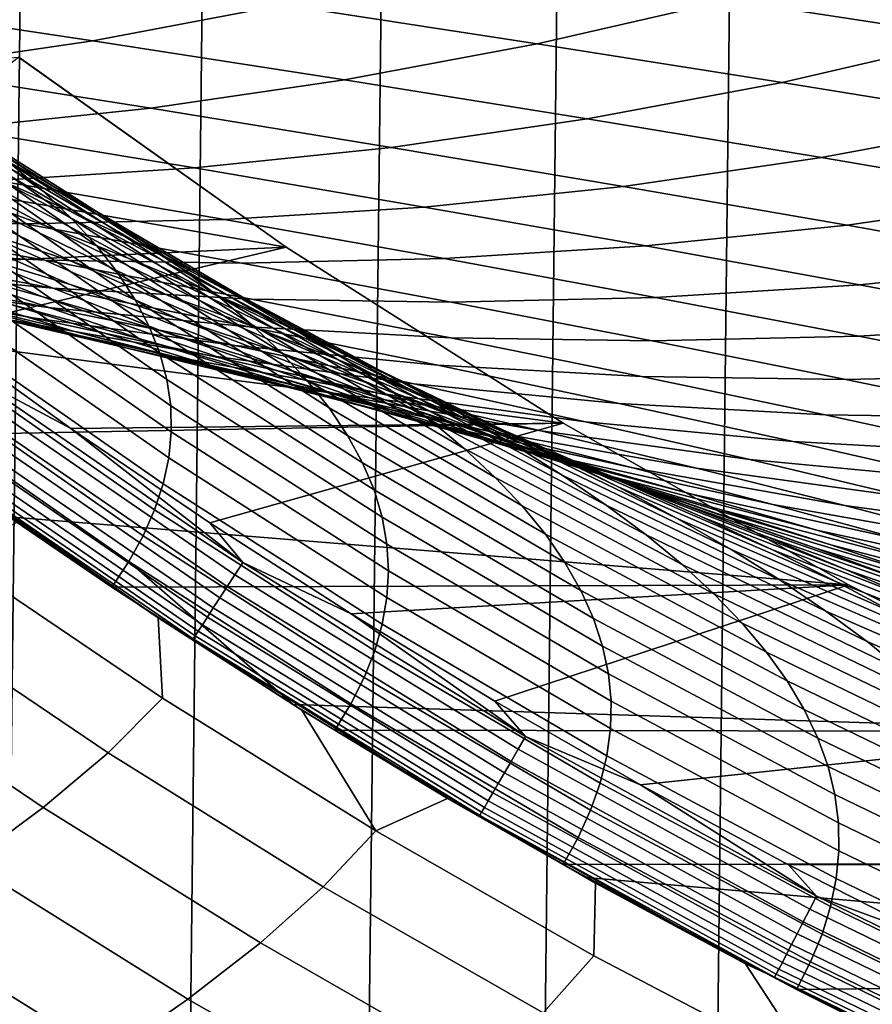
# Model space of a CAD drawing. Header units: metres. Extents: x -240 to 45, y -77 to 27.
# Tile 957 of 1056: x 15.19 to 17.56, y -16.82 to -14.08. Entities that reach past the tile are written whole.
import ezdxf

# ---------------------------------------------------------------- set-up
doc = ezdxf.new("R2010")
doc.units = ezdxf.units.M
doc.layers.add('solid_102011X2', color=7, linetype='CONTINUOUS')

msp = doc.modelspace()

# ---------------------------------------------------------------- linework, layer by layer
at = {"layer": 'solid_102011X2'}
for points in [[(15.603402, 21.91884), (15.093101, -22.261625), (14.574244, -22.593454), (15.092773, 22.261827)], [(16.105583, 21.56492), (15.603707, -21.918644), (15.093101, -22.261625), (15.603402, 21.91884)], [(16.599087, 21.2003), (16.105873, -21.56472), (15.603707, -21.918644), (16.105583, 21.56492)], [(17.083908, 20.824984), (16.599386, -21.200077), (16.105873, -21.56472), (16.599087, 21.2003)], [(17.559605, 20.439386), (17.084232, -20.824722), (16.599386, -21.200077), (17.083908, 20.824984)], [(18.02627, 20.043415), (17.559959, -20.439081), (17.084232, -20.824722), (17.559605, 20.439386)], [(17.685011, -13.882735, 293.176422), (17.158361, -14.027041, 292.996429), (17.84634, -14.133659, 291.001984), (18.379007, -13.988256, 291.177124)], [(16.445976, -13.92004, 294.984741), (15.920471, -14.041752, 294.798157), (16.626669, -14.149688, 292.814728), (17.158361, -14.027041, 292.996429)], [(15.189567, -13.933441, 296.775208), (14.666238, -14.032687, 296.582245), (15.390793, -14.141769, 294.610077), (15.920471, -14.041752, 294.798157)], [(14.666238, -14.032687, 296.582245), (14.139593, -14.110249, 296.388092), (14.857759, -14.219933, 294.420837), (15.390793, -14.141769, 294.610077)], [(17.158361, -14.027041, 292.996429), (16.626669, -14.149688, 292.814728), (17.308573, -14.257237, 290.825165), (17.84634, -14.133659, 291.001984)], [(15.920471, -14.041752, 294.798157), (15.390793, -14.141769, 294.610077), (16.090754, -14.250474, 292.631592), (16.626669, -14.149688, 292.814728)], [(14.68955, -14.170842, 240.371399), (15.251917, -14.530182, 240.451599), (15.10031, -14.448299, 242.440109), (14.541448, -14.091045, 242.355316)], [(14.688937, -14.168718, 230.367676), (15.252766, -14.56079, 230.424423), (15.162589, -14.48402, 232.416855), (14.601812, -14.094069, 232.355911)], [(15.390793, -14.141769, 294.610077), (14.857759, -14.219933, 294.420837), (15.551445, -14.329238, 292.447296), (16.090754, -14.250474, 292.631592)], [(17.84634, -14.133659, 291.001984), (17.308573, -14.257237, 290.825165), (17.966599, -14.364388, 288.829681), (18.51033, -14.239881, 289.001587)], [(14.765421, -14.242812, 228.378067), (15.332241, -14.636988, 228.430664), (15.252766, -14.56079, 230.424423), (14.688937, -14.168718, 230.367676)], [(16.626669, -14.149688, 292.814728), (16.090754, -14.250474, 292.631592), (16.766535, -14.358788, 290.646973), (17.308573, -14.257237, 290.825165)], [(13.681832, -14.325277, 200.399994), (13.655994, -14.303097, 200.399994), (15.183951, -14.186729, 200.399994), (15.928382, -14.715962, 200.399994)], [(15.184088, -14.186831, 200), (14.575482, -14.664719, 200), (14.9489, -14.947365, 200), (15.928368, -14.715955, 200)], [(14.825344, -14.250049, 238.385376), (15.391134, -14.61146, 238.46106), (15.251917, -14.530182, 240.451599), (14.68955, -14.170842, 240.371399)], [(15.928382, -14.715962, 200.399994), (15.183951, -14.186729, 200.399994), (15.184088, -14.186831, 200), (15.928368, -14.715955, 200)], [(14.857759, -14.219933, 294.420837), (14.322193, -14.276138, 294.230713), (15.009575, -14.385876, 292.262115), (15.551445, -14.329238, 292.447296)], [(14.75843, -14.282756, 246.410217), (15.323377, -14.613644, 246.506485), (15.128499, -14.528, 248.492538), (14.567404, -14.199119, 248.391403)], [(14.831477, -14.316384, 226.387131), (15.40123, -14.712648, 226.435654), (15.332241, -14.636988, 228.430664), (14.765421, -14.242812, 228.378067)], [(14.949201, -14.328654, 236.397491), (15.518338, -14.69212, 236.468689), (15.391134, -14.61146, 238.46106), (14.825344, -14.250049, 238.385376)], [(16.090754, -14.250474, 292.631592), (15.551445, -14.329238, 292.447296), (16.221066, -14.438151, 290.467651), (16.766535, -14.358788, 290.646973)], [(14.696416, -14.354992, 252.456085), (15.26172, -14.657551, 252.569458), (15.019525, -14.568295, 254.551743), (14.458453, -14.26765, 254.433228)], [(17.308573, -14.257237, 290.825165), (16.766535, -14.358788, 290.646973), (17.41855, -14.466702, 288.656433), (17.966599, -14.364388, 288.829681)], [(14.93594, -14.36582, 244.426376), (15.50465, -14.6987, 244.517838), (15.323377, -14.613644, 246.506485), (14.75843, -14.282756, 246.410217)], [(13.681832, -14.325277, 200.399994), (15.928382, -14.715962, 200.399994), (14.251405, -14.794218, 200.399994)], [(14.887317, -14.389467, 224.394913), (15.45995, -14.787806, 224.439407), (15.40123, -14.712648, 226.435654), (14.831477, -14.316384, 226.387131)], [(15.061494, -14.406648, 234.407913), (15.633904, -14.772151, 234.474701), (15.518338, -14.69212, 236.468689), (14.949201, -14.328654, 236.397491)], [(15.551445, -14.329238, 292.447296), (15.009575, -14.385876, 292.262115), (15.673003, -14.495219, 290.287476), (16.221066, -14.438151, 290.467651)], [(14.919638, -14.441779, 250.475815), (15.489075, -14.746241, 250.584061), (15.26172, -14.657551, 252.569458), (14.696416, -14.354992, 252.456085)], [(16.766535, -14.358788, 290.646973), (16.221066, -14.438151, 290.467651), (16.867031, -14.54666, 288.482117), (17.41855, -14.466702, 288.656433)], [(15.009575, -14.385876, 292.262115), (14.465979, -14.420283, 292.076385), (15.123197, -14.529888, 290.10675), (15.673003, -14.495219, 290.287476)], [(14.762105, -14.478481, 256.530823), (15.329966, -14.754756, 256.65686), (15.052406, -14.662596, 258.637909), (14.489079, -14.388124, 258.5065)], [(15.10031, -14.448299, 242.440109), (15.672697, -14.783156, 242.52681), (15.50465, -14.6987, 244.517838), (14.93594, -14.36582, 244.426376)], [(17.966599, -14.364388, 288.829681), (17.41855, -14.466702, 288.656433), (18.047213, -14.574199, 286.660217), (18.60116, -14.471125, 286.828491)], [(14.933153, -14.462093, 222.401489), (15.508616, -14.862493, 222.442001), (15.45995, -14.787806, 224.439407), (14.887317, -14.389467, 224.394913)], [(15.162589, -14.48402, 232.416855), (15.738202, -14.851546, 232.479279), (15.633904, -14.772151, 234.474701), (15.061494, -14.406648, 234.407913)], [(15.128499, -14.528, 248.492538), (15.701971, -14.834352, 248.595749), (15.489075, -14.746241, 250.584061), (14.919638, -14.441779, 250.475815)], [(16.221066, -14.438151, 290.467651), (15.673003, -14.495219, 290.287476), (16.312891, -14.604156, 288.306946), (16.867031, -14.54666, 288.482117)], [(14.969197, -14.534295, 220.406891), (15.547446, -14.936743, 220.443466), (15.508616, -14.862493, 222.442001), (14.933153, -14.462093, 222.401489)], [(15.251917, -14.530182, 240.451599), (15.827895, -14.867003, 240.5336), (15.672697, -14.783156, 242.52681), (15.10031, -14.448299, 242.440109)], [(17.41855, -14.466702, 288.656433), (16.867031, -14.54666, 288.482117), (17.489756, -14.654751, 286.490906), (18.047213, -14.574199, 286.660217)], [(14.758747, -14.569892, 260.615479), (15.327497, -14.819953, 260.754639), (15.012505, -14.725034, 262.734161), (14.448603, -14.476655, 262.589447)], [(15.019525, -14.568295, 254.551743), (15.591811, -14.84636, 254.67247), (15.329966, -14.754756, 256.65686), (14.762105, -14.478481, 256.530823)], [(15.673003, -14.495219, 290.287476), (15.123197, -14.529888, 290.10675), (15.756989, -14.639085, 288.131256), (16.312891, -14.604156, 288.306946)], [(15.252766, -14.56079, 230.424423), (15.831513, -14.930321, 230.482544), (15.738202, -14.851546, 232.479279), (15.162589, -14.48402, 232.416855)], [(14.658648, -14.643809, 287.729858), (15.200182, -14.651392, 287.955261), (14.572496, -14.542104, 289.92572), (14.038015, -14.534674, 289.694275)], [(14.680525, -14.629584, 264.70993), (15.248491, -14.853583, 264.862457), (14.893965, -14.756059, 266.840057), (14.331168, -14.533616, 266.681824)], [(15.123197, -14.529888, 290.10675), (14.572496, -14.542104, 289.92572), (15.200182, -14.651392, 287.955261), (15.756989, -14.639085, 288.131256)], [(14.995662, -14.606106, 218.411179), (15.576654, -15.01059, 218.443863), (15.547446, -14.936743, 220.443466), (14.969197, -14.534295, 220.406891)], [(15.323377, -14.613644, 246.506485), (15.900791, -14.921872, 246.604721), (15.701971, -14.834352, 248.595749), (15.128499, -14.528, 248.492538)], [(15.391134, -14.61146, 238.46106), (15.970624, -14.950229, 238.538422), (15.827895, -14.867003, 240.5336), (15.251917, -14.530182, 240.451599)], [(16.867031, -14.54666, 288.482117), (16.312891, -14.604156, 288.306946), (16.929651, -14.712673, 286.32077), (17.489756, -14.654751, 286.490906)], [(15.052406, -14.662596, 258.637909), (15.625888, -14.91433, 258.771545), (15.327497, -14.819953, 260.754639), (14.758747, -14.569892, 260.615479)], [(15.26172, -14.657551, 252.569458), (15.838328, -14.937397, 252.684906), (15.591811, -14.84636, 254.67247), (15.019525, -14.568295, 254.551743)], [(15.332241, -14.636988, 228.430664), (15.914062, -15.008509, 228.484558), (15.831513, -14.930321, 230.482544), (15.252766, -14.56079, 230.424423)], [(18.047213, -14.574199, 286.660217), (17.489756, -14.654751, 286.490906), (18.089651, -14.762411, 284.494232), (18.652935, -14.681268, 284.658539)], [(15.012762, -14.677558, 216.414368), (15.596459, -15.084067, 216.443207), (15.576654, -15.01059, 218.443863), (14.995662, -14.606106, 218.411179)], [(16.312891, -14.604156, 288.306946), (15.756989, -14.639085, 288.131256), (16.367764, -14.747862, 286.150116), (16.929651, -14.712673, 286.32077)], [(14.709335, -14.722122, 285.538513), (15.256526, -14.752525, 285.759827), (14.658648, -14.643809, 287.729858), (14.118384, -14.613729, 287.502411)], [(15.012505, -14.725034, 262.734161), (15.58552, -14.950581, 262.880981), (15.248491, -14.853583, 264.862457), (14.680525, -14.629584, 264.70993)], [(15.50465, -14.6987, 244.517838), (16.085915, -15.008792, 244.61116), (15.900791, -14.921872, 246.604721), (15.323377, -14.613644, 246.506485)], [(15.518338, -14.69212, 236.468689), (16.101259, -15.032823, 236.541473), (15.970624, -14.950229, 238.538422), (15.391134, -14.61146, 238.46106)], [(14.521547, -14.65802, 268.81366), (14.893965, -14.756059, 266.840057), (15.527929, -14.972685, 266.659698), (15.155259, -14.873838, 268.629517)], [(15.256526, -14.752525, 285.759827), (15.804964, -14.76026, 285.979187), (15.200182, -14.651392, 287.955261), (14.658648, -14.643809, 287.729858)], [(15.329966, -14.754756, 256.65686), (15.908068, -15.008153, 256.785034), (15.625888, -14.91433, 258.771545), (15.052406, -14.662596, 258.637909)], [(15.756989, -14.639085, 288.131256), (15.200182, -14.651392, 287.955261), (15.804964, -14.76026, 285.979187), (16.367764, -14.747862, 286.150116)], [(15.489075, -14.746241, 250.584061), (16.069902, -15.027855, 250.694321), (15.838328, -14.937397, 252.684906), (15.26172, -14.657551, 252.569458)], [(15.40123, -14.712648, 226.435654), (15.986065, -15.086144, 226.485352), (15.914062, -15.008509, 228.484558), (15.332241, -14.636988, 228.430664)], [(17.489756, -14.654751, 286.490906), (16.929651, -14.712673, 286.32077), (17.523693, -14.820758, 284.329132), (18.089651, -14.762411, 284.494232)], [(14.725657, -14.776446, 283.35434), (15.278092, -14.830083, 283.569214), (14.709335, -14.722122, 285.538513), (14.163655, -14.668974, 285.317505)], [(14.764438, -14.774485, 270.595276), (15.332474, -14.948598, 270.768066), (14.917449, -14.847481, 272.735504), (14.35507, -14.674636, 272.556824)], [(15.020717, -14.748685, 214.416473), (15.607083, -15.15721, 214.441528), (15.596459, -15.084067, 216.443207), (15.012762, -14.677558, 216.414368)], [(14.662367, -14.811457, 279.00943), (15.222095, -14.912284, 279.210571), (14.709397, -14.80636, 281.177826), (14.156055, -14.706347, 280.970612)], [(14.709397, -14.80636, 281.177826), (15.26602, -14.883474, 281.385956), (14.725657, -14.776446, 283.35434), (14.175609, -14.699984, 283.140076)], [(14.391765, -14.904139, 200.399994), (14.251405, -14.794218, 200.399994), (15.928382, -14.715962, 200.399994), (16.699074, -15.206174, 200.399994)], [(15.928368, -14.715955, 200), (14.9489, -14.947365, 200), (15.329334, -15.220407, 200), (16.699184, -15.206235, 200)], [(15.45995, -14.787806, 224.439407), (16.047745, -15.163263, 224.484985), (15.986065, -15.086144, 226.485352), (15.40123, -14.712648, 226.435654)], [(15.672697, -14.783156, 242.52681), (16.257723, -15.095099, 242.615265), (16.085915, -15.008792, 244.61116), (15.50465, -14.6987, 244.517838)], [(15.633904, -14.772151, 234.474701), (16.220182, -15.114773, 234.542969), (16.101259, -15.032823, 236.541473), (15.518338, -14.69212, 236.468689)], [(16.699074, -15.206174, 200.399994), (15.928382, -14.715962, 200.399994), (15.928368, -14.715955, 200), (16.699184, -15.206235, 200)], [(16.929651, -14.712673, 286.32077), (16.367764, -14.747862, 286.150116), (16.955936, -14.856205, 284.163544), (17.523693, -14.820758, 284.329132)], [(15.278092, -14.830083, 283.569214), (15.832061, -14.860808, 283.784393), (15.256526, -14.752525, 285.759827), (14.709335, -14.722122, 285.538513)], [(15.327497, -14.819953, 260.754639), (15.905441, -15.047038, 260.895813), (15.58552, -14.950581, 262.880981), (15.012505, -14.725034, 262.734161)], [(14.917449, -14.847481, 272.735504), (15.485928, -14.997325, 272.915894), (15.04597, -14.894599, 274.884979), (14.483349, -14.745873, 274.698608)], [(14.893965, -14.756059, 266.840057), (15.248491, -14.853583, 264.862457), (15.882837, -15.071012, 264.685974), (15.527929, -14.972685, 266.659698)], [(15.019744, -14.819517, 212.41748), (15.608748, -15.23005, 212.438797), (15.607083, -15.15721, 214.441528), (15.020717, -14.748685, 214.416473)], [(15.832061, -14.860808, 283.784393), (16.387255, -14.868693, 283.997681), (15.804964, -14.76026, 285.979187), (15.256526, -14.752525, 285.759827)], [(15.591811, -14.84636, 254.67247), (16.174425, -15.10141, 254.795227), (15.908068, -15.008153, 256.785034), (15.329966, -14.754756, 256.65686)], [(15.701971, -14.834352, 248.595749), (16.286921, -15.117723, 248.700867), (16.069902, -15.027855, 250.694321), (15.489075, -14.746241, 250.584061)], [(15.738202, -14.851546, 232.479279), (16.327763, -15.196071, 232.543106), (16.220182, -15.114773, 234.542969), (15.633904, -14.772151, 234.474701)], [(16.367764, -14.747862, 286.150116), (15.804964, -14.76026, 285.979187), (16.387255, -14.868693, 283.997681), (16.955936, -14.856205, 284.163544)], [(18.089651, -14.762411, 284.494232), (17.523693, -14.820758, 284.329132), (18.095434, -14.928399, 282.332275), (18.667135, -14.869628, 282.49231)], [(15.04597, -14.894599, 274.884979), (15.613751, -15.02028, 275.072815), (15.148131, -14.916106, 277.043457), (14.586405, -14.791391, 276.849579)], [(15.26602, -14.883474, 281.385956), (15.825062, -14.937598, 281.594727), (15.278092, -14.830083, 283.569214), (14.725657, -14.776446, 283.35434)], [(15.155259, -14.873838, 268.629517), (15.728822, -15.049213, 268.796417), (15.332474, -14.948598, 270.768066), (14.764438, -14.774485, 270.595276)], [(15.508616, -14.862493, 222.442001), (16.099319, -15.239899, 222.48349), (16.047745, -15.163263, 224.484985), (15.45995, -14.787806, 224.439407)], [(15.827895, -14.867003, 240.5336), (16.416597, -15.180783, 240.617279), (16.257723, -15.095099, 242.615265), (15.672697, -14.783156, 242.52681)], [(15.148131, -14.916106, 277.043457), (15.714104, -15.017742, 277.238495), (15.222095, -14.912284, 279.210571), (14.662367, -14.811457, 279.00943)], [(15.222095, -14.912284, 279.210571), (15.785147, -14.990047, 279.412598), (15.26602, -14.883474, 281.385956), (14.709397, -14.80636, 281.177826)], [(15.010063, -14.890089, 210.417374), (15.601679, -15.302622, 210.434998), (15.608748, -15.23005, 212.438797), (15.019744, -14.819517, 212.41748)], [(15.625888, -14.91433, 258.771545), (16.208647, -15.142944, 258.907135), (15.905441, -15.047038, 260.895813), (15.327497, -14.819953, 260.754639)], [(17.523693, -14.820758, 284.329132), (16.955936, -14.856205, 284.163544), (17.521914, -14.964102, 282.171722), (18.095434, -14.928399, 282.332275)], [(15.332474, -14.948598, 270.768066), (15.906677, -15.099556, 270.942474), (15.485928, -14.997325, 272.915894), (14.917449, -14.847481, 272.735504)], [(15.248491, -14.853583, 264.862457), (15.58552, -14.950581, 262.880981), (16.220371, -15.168808, 262.708496), (15.882837, -15.071012, 264.685974)], [(15.825062, -14.937598, 281.594727), (16.38566, -14.968645, 281.803772), (15.832061, -14.860808, 283.784393), (15.278092, -14.830083, 283.569214)], [(15.838328, -14.937397, 252.684906), (16.425346, -15.194089, 252.802307), (16.174425, -15.10141, 254.795227), (15.591811, -14.84636, 254.67247)], [(15.900791, -14.921872, 246.604721), (16.489765, -15.206989, 246.704758), (16.286921, -15.117723, 248.700867), (15.701971, -14.834352, 248.595749)], [(15.831513, -14.930321, 230.482544), (16.42429, -15.276732, 230.541977), (16.327763, -15.196071, 232.543106), (15.738202, -14.851546, 232.479279)], [(15.527929, -14.972685, 266.659698), (16.10689, -15.149315, 266.82074), (15.728822, -15.049213, 268.796417), (15.155259, -14.873838, 268.629517)], [(15.547446, -14.936743, 220.443466), (16.14101, -15.316086, 220.480927), (16.099319, -15.239899, 222.48349), (15.508616, -14.862493, 222.442001)], [(15.970624, -14.950229, 238.538422), (16.562918, -15.265833, 238.617371), (16.416597, -15.180783, 240.617279), (15.827895, -14.867003, 240.5336)], [(16.38566, -14.968645, 281.803772), (16.947462, -14.97668, 282.010925), (16.387255, -14.868693, 283.997681), (15.832061, -14.860808, 283.784393)], [(16.955936, -14.856205, 284.163544), (16.387255, -14.868693, 283.997681), (16.947462, -14.97668, 282.010925), (17.521914, -14.964102, 282.171722)], [(14.391765, -14.904139, 200.399994), (16.699074, -15.206174, 200.399994), (14.838766, -15.240211, 200.399994)], [(14.991895, -14.960433, 208.416168), (15.586096, -15.374959, 208.430161), (15.601679, -15.302622, 210.434998), (15.010063, -14.890089, 210.417374)], [(15.485928, -14.997325, 272.915894), (16.059626, -15.123967, 273.097687), (15.613751, -15.02028, 275.072815), (15.04597, -14.894599, 274.884979)], [(15.785147, -14.990047, 279.412598), (16.350651, -15.044657, 279.615204), (15.825062, -14.937598, 281.594727), (15.26602, -14.883474, 281.385956)], [(15.613751, -15.02028, 275.072815), (16.185827, -15.122722, 275.26178), (15.714104, -15.017742, 277.238495), (15.148131, -14.916106, 277.043457)], [(15.714104, -15.017742, 277.238495), (16.283442, -15.096152, 277.434387), (15.785147, -14.990047, 279.412598), (15.222095, -14.912284, 279.210571)], [(15.576654, -15.01059, 218.443863), (16.173038, -15.391858, 218.477341), (16.14101, -15.316086, 220.480927), (15.547446, -14.936743, 220.443466)], [(15.908068, -15.008153, 256.785034), (16.495525, -15.238288, 256.91507), (16.208647, -15.142944, 258.907135), (15.625888, -14.91433, 258.771545)], [(15.914062, -15.008509, 228.484558), (16.509987, -15.356792, 228.539642), (16.42429, -15.276732, 230.541977), (15.831513, -14.930321, 230.482544)], [(16.069902, -15.027855, 250.694321), (16.661222, -15.28618, 250.806442), (16.425346, -15.194089, 252.802307), (15.838328, -14.937397, 252.684906)], [(16.085915, -15.008792, 244.61116), (16.67882, -15.295642, 244.706192), (16.489765, -15.206989, 246.704758), (15.900791, -14.921872, 246.604721)], [(18.095434, -14.928399, 282.332275), (17.521914, -14.964102, 282.171722), (18.066111, -15.07154, 280.174866), (18.645283, -15.035582, 280.330353)], [(15.046901, -15.070279, 199.997131), (15.329334, -15.220407, 200), (14.9489, -14.947365, 200)], [(14.965457, -15.030581, 206.413834), (15.562222, -15.447095, 206.42424), (15.586096, -15.374959, 208.430161), (14.991895, -14.960433, 208.416168)], [(15.728822, -15.049213, 268.796417), (16.308617, -15.20128, 268.964905), (15.906677, -15.099556, 270.942474), (15.332474, -14.948598, 270.768066)], [(15.58552, -14.950581, 262.880981), (15.905441, -15.047038, 260.895813), (16.540918, -15.266061, 260.727417), (16.220371, -15.168808, 262.708496)], [(16.350651, -15.044657, 279.615204), (16.917732, -15.076023, 279.818085), (16.38566, -14.968645, 281.803772), (15.825062, -14.937598, 281.594727)], [(16.101259, -15.032823, 236.541473), (16.697065, -15.350235, 236.615753), (16.562918, -15.265833, 238.617371), (15.970624, -14.950229, 238.538422)], [(17.521914, -14.964102, 282.171722), (16.947462, -14.97668, 282.010925), (17.486, -15.084208, 280.019135), (18.066111, -15.07154, 280.174866)], [(15.882837, -15.071012, 264.685974), (16.46707, -15.248891, 264.841187), (16.10689, -15.149315, 266.82074), (15.527929, -14.972685, 266.659698)], [(16.283442, -15.096152, 277.434387), (16.855263, -15.151245, 277.630859), (16.350651, -15.044657, 279.615204), (15.785147, -14.990047, 279.412598)], [(16.917732, -15.076023, 279.818085), (17.486, -15.084208, 280.019135), (16.947462, -14.97668, 282.010925), (16.38566, -14.968645, 281.803772)], [(15.906677, -15.099556, 270.942474), (16.486156, -15.227155, 271.118256), (16.059626, -15.123967, 273.097687), (15.485928, -14.997325, 272.915894)], [(15.596459, -15.084067, 216.443207), (16.195623, -15.467252, 216.472748), (16.173038, -15.391858, 218.477341), (15.576654, -15.01059, 218.443863)], [(16.185827, -15.122722, 275.26178), (16.761311, -15.201777, 275.451538), (16.283442, -15.096152, 277.434387), (15.714104, -15.017742, 277.238495)], [(16.174425, -15.10141, 254.795227), (16.766472, -15.333056, 254.919769), (16.495525, -15.238288, 256.91507), (15.908068, -15.008153, 256.785034)], [(15.986065, -15.086144, 226.485352), (16.585081, -15.436287, 226.536163), (16.509987, -15.356792, 228.539642), (15.914062, -15.008509, 228.484558)], [(16.257723, -15.095099, 242.615265), (16.854469, -15.38367, 242.705353), (16.67882, -15.295642, 244.706192), (16.085915, -15.008792, 244.61116)], [(14.930969, -15.100567, 204.41037), (15.530282, -15.519063, 204.417252), (15.562222, -15.447095, 206.42424), (14.965457, -15.030581, 206.413834)], [(16.059626, -15.123967, 273.097687), (16.637669, -15.227211, 273.280579), (16.185827, -15.122722, 275.26178), (15.613751, -15.02028, 275.072815)], [(15.905441, -15.047038, 260.895813), (16.208647, -15.142944, 258.907135), (16.844868, -15.362758, 258.74292), (16.540918, -15.266061, 260.727417)], [(16.286921, -15.117723, 248.700867), (16.882441, -15.377668, 248.80777), (16.661222, -15.28618, 250.806442), (16.069902, -15.027855, 250.694321)], [(16.220182, -15.114773, 234.542969), (16.81942, -15.433981, 234.61264), (16.697065, -15.350235, 236.615753), (16.101259, -15.032823, 236.541473)], [(16.855263, -15.151245, 277.630859), (17.428686, -15.182929, 277.827606), (16.917732, -15.076023, 279.818085), (16.350651, -15.044657, 279.615204)], [(15.808295, -15.59346, 199.997131), (15.046901, -15.070279, 199.997131), (15.022823, -15.103503, 199.988449), (15.78591, -15.627846, 199.988449)], [(15.808295, -15.59346, 199.997131), (15.329334, -15.220407, 200), (15.046901, -15.070279, 199.997131)], [(16.10689, -15.149315, 266.82074), (16.692146, -15.302484, 266.983276), (16.308617, -15.20128, 268.964905), (15.728822, -15.049213, 268.796417)], [(16.220371, -15.168808, 262.708496), (16.809752, -15.347929, 262.85791), (16.46707, -15.248891, 264.841187), (15.882837, -15.071012, 264.685974)], [(18.066111, -15.07154, 280.174866), (17.486, -15.084208, 280.019135), (18.003275, -15.191264, 278.022522), (18.58894, -15.178507, 278.173218)], [(14.888651, -15.170422, 202.405777), (15.490496, -15.590898, 202.40918), (15.530282, -15.519063, 204.417252), (14.930969, -15.100567, 204.41037)], [(15.607083, -15.15721, 214.441528), (16.20899, -15.5423, 214.467178), (16.195623, -15.467252, 216.472748), (15.596459, -15.084067, 216.443207)], [(16.308617, -15.20128, 268.964905), (16.893745, -15.32983, 269.134674), (16.486156, -15.227155, 271.118256), (15.906677, -15.099556, 270.942474)], [(16.047745, -15.163263, 224.484985), (16.649796, -15.51525, 224.531555), (16.585081, -15.436287, 226.536163), (15.986065, -15.086144, 226.485352)], [(16.425346, -15.194089, 252.802307), (17.021875, -15.427238, 252.921417), (16.766472, -15.333056, 254.919769), (16.174425, -15.10141, 254.795227)], [(16.416597, -15.180783, 240.617279), (17.017097, -15.471062, 240.702484), (16.854469, -15.38367, 242.705353), (16.257723, -15.095099, 242.615265)], [(16.761311, -15.201777, 275.451538), (17.33931, -15.25735, 275.641876), (16.855263, -15.151245, 277.630859), (16.283442, -15.096152, 277.434387)], [(17.428686, -15.182929, 277.827606), (18.003275, -15.191264, 278.022522), (17.486, -15.084208, 280.019135), (16.917732, -15.076023, 279.818085)], [(15.78591, -15.627846, 199.988449), (15.022823, -15.103503, 199.988449), (14.999692, -15.135422, 199.974136), (15.764402, -15.660881, 199.974136)], [(16.486156, -15.227155, 271.118256), (17.07003, -15.331197, 271.295074), (16.637669, -15.227211, 273.280579), (16.059626, -15.123967, 273.097687)], [(16.637669, -15.227211, 273.280579), (17.219158, -15.306907, 273.464233), (16.761311, -15.201777, 275.451538), (16.185827, -15.122722, 275.26178)], [(16.327763, -15.196071, 232.543106), (16.930361, -15.517058, 232.608215), (16.81942, -15.433981, 234.61264), (16.220182, -15.114773, 234.542969)], [(16.489765, -15.206989, 246.704758), (17.089388, -15.468545, 246.806488), (16.882441, -15.377668, 248.80777), (16.286921, -15.117723, 248.700867)], [(15.764402, -15.660881, 199.974136), (14.999692, -15.135422, 199.974136), (14.977959, -15.165412, 199.954453), (15.744195, -15.69192, 199.954453)], [(16.46707, -15.248891, 264.841187), (17.057661, -15.403156, 264.997833), (16.692146, -15.302484, 266.983276), (16.10689, -15.149315, 266.82074)], [(16.208647, -15.142944, 258.907135), (16.495525, -15.238288, 256.91507), (17.132605, -15.458888, 256.755157), (16.844868, -15.362758, 258.74292)], [(17.33931, -15.25735, 275.641876), (17.91893, -15.289351, 275.832458), (17.428686, -15.182929, 277.827606), (16.855263, -15.151245, 277.630859)], [(14.838766, -15.240211, 200.399994), (15.443157, -15.662677, 200.399994), (15.490496, -15.590898, 202.40918), (14.888651, -15.170422, 202.405777)], [(15.744195, -15.69192, 199.954453), (14.977959, -15.165412, 199.954453), (14.958047, -15.192888, 199.92981), (15.725682, -15.720357, 199.92981)], [(15.608748, -15.23005, 212.438797), (16.213367, -15.617039, 212.460617), (16.20899, -15.5423, 214.467178), (15.607083, -15.15721, 214.441528)], [(16.099319, -15.239899, 222.48349), (16.704355, -15.593719, 222.525894), (16.649796, -15.51525, 224.531555), (16.047745, -15.163263, 224.484985)], [(16.540918, -15.266061, 260.727417), (17.135326, -15.446417, 260.871094), (16.809752, -15.347929, 262.85791), (16.220371, -15.168808, 262.708496)], [(16.562918, -15.265833, 238.617371), (17.167086, -15.557806, 238.697754), (17.017097, -15.471062, 240.702484), (16.416597, -15.180783, 240.617279)], [(17.91893, -15.289351, 275.832458), (18.499701, -15.297834, 276.021271), (18.003275, -15.191264, 278.022522), (17.428686, -15.182929, 277.827606)], [(15.156247, -15.466545, 200.399994), (14.838766, -15.240211, 200.399994), (16.699074, -15.206174, 200.399994), (17.493982, -15.656063, 200.399994)], [(15.725682, -15.720357, 199.92981), (14.958047, -15.192888, 199.92981), (14.940347, -15.217313, 199.900681), (15.709226, -15.745636, 199.900681)], [(16.699184, -15.206235, 200), (15.329334, -15.220407, 200), (15.716288, -15.48354, 200)], [(16.699184, -15.206235, 200), (15.716288, -15.48354, 200), (16.109825, -15.736801, 200), (17.49399, -15.656069, 200)], [(16.692146, -15.302484, 266.983276), (17.282793, -15.431982, 267.147095), (16.893745, -15.32983, 269.134674), (16.308617, -15.20128, 268.964905)], [(16.42429, -15.276732, 230.541977), (17.030176, -15.599485, 230.6026), (16.930361, -15.517058, 232.608215), (16.327763, -15.196071, 232.543106)], [(16.661222, -15.28618, 250.806442), (17.262127, -15.520821, 250.920166), (17.021875, -15.427238, 252.921417), (16.425346, -15.194089, 252.802307)], [(16.67882, -15.295642, 244.706192), (17.282452, -15.558797, 244.802811), (17.089388, -15.468545, 246.806488), (16.489765, -15.206989, 246.704758)], [(17.493982, -15.656063, 200.399994), (16.699074, -15.206174, 200.399994), (16.699184, -15.206235, 200), (17.49399, -15.656069, 200)], [(17.219158, -15.306907, 273.464233), (17.803194, -15.362959, 273.648438), (17.33931, -15.25735, 275.641876), (16.761311, -15.201777, 275.451538)], [(15.695146, -15.767262, 199.867615), (14.925204, -15.238209, 199.867615), (14.912914, -15.255167, 199.831284), (15.68372, -15.784814, 199.831284)], [(15.709226, -15.745636, 199.900681), (14.940347, -15.217313, 199.900681), (14.925204, -15.238209, 199.867615), (15.695146, -15.767262, 199.867615)], [(15.808295, -15.59346, 199.997131), (15.716288, -15.48354, 200), (15.329334, -15.220407, 200)], [(15.601679, -15.302622, 210.434998), (16.208981, -15.691502, 210.453049), (16.213367, -15.617039, 212.460617), (15.608748, -15.23005, 212.438797)], [(16.893745, -15.32983, 269.134674), (17.483315, -15.434667, 269.30542), (17.07003, -15.331197, 271.295074), (16.486156, -15.227155, 271.118256)], [(16.495525, -15.238288, 256.91507), (16.766472, -15.333056, 254.919769), (17.404522, -15.554439, 254.764282), (17.132605, -15.458888, 256.755157)], [(17.07003, -15.331197, 271.295074), (17.657389, -15.41153, 271.472626), (17.219158, -15.306907, 273.464233), (16.637669, -15.227211, 273.280579)], [(14.838766, -15.240211, 200.399994), (15.156247, -15.466545, 200.399994), (15.443157, -15.662677, 200.399994)], [(15.68372, -15.784814, 199.831284), (14.912914, -15.255167, 199.831284), (14.903718, -15.267857, 199.792389), (15.675169, -15.797948, 199.792389)], [(16.14101, -15.316086, 220.480927), (16.74898, -15.671727, 220.519211), (16.704355, -15.593719, 222.525894), (16.099319, -15.239899, 222.48349)], [(16.809752, -15.347929, 262.85791), (17.405552, -15.503284, 263.008728), (17.057661, -15.403156, 264.997833), (16.46707, -15.248891, 264.841187)], [(16.844868, -15.362758, 258.74292), (17.444185, -15.544342, 258.88089), (17.135326, -15.446417, 260.871094), (16.540918, -15.266061, 260.727417)], [(16.697065, -15.350235, 236.615753), (17.304819, -15.64389, 236.691376), (17.167086, -15.557806, 238.697754), (16.562918, -15.265833, 238.617371)], [(17.803194, -15.362959, 273.648438), (18.388874, -15.395275, 273.832886), (17.91893, -15.289351, 275.832458), (17.33931, -15.25735, 275.641876)], [(15.675169, -15.797948, 199.792389), (14.903718, -15.267857, 199.792389), (14.897796, -15.276031, 199.751678), (15.669662, -15.806407, 199.751678)], [(14.897796, -15.276031, 199.751678), (15.179496, -15.481458, 199.713226), (15.57255, -15.747949, 199.713211)], [(15.669662, -15.806407, 199.751678), (14.897796, -15.276031, 199.751678), (15.57255, -15.747949, 199.713211)], [(16.509987, -15.356792, 228.539642), (17.119101, -15.681297, 228.59584), (17.030176, -15.599485, 230.6026), (16.42429, -15.276732, 230.541977)], [(16.882441, -15.377668, 248.80777), (17.487619, -15.613791, 248.916183), (17.262127, -15.520821, 250.920166), (16.661222, -15.28618, 250.806442)], [(15.586096, -15.374959, 208.430161), (16.196054, -15.765723, 208.444473), (16.208981, -15.691502, 210.453049), (15.601679, -15.302622, 210.434998)], [(16.173038, -15.391858, 218.477341), (16.783897, -15.749311, 218.511551), (16.74898, -15.671727, 220.519211), (16.14101, -15.316086, 220.480927)], [(16.854469, -15.38367, 242.705353), (17.462015, -15.648412, 242.796951), (17.282452, -15.558797, 244.802811), (16.67882, -15.295642, 244.706192)], [(17.057661, -15.403156, 264.997833), (17.653694, -15.533597, 265.155701), (17.282793, -15.431982, 267.147095), (16.692146, -15.302484, 266.983276)], [(17.657389, -15.41153, 271.472626), (18.247324, -15.46806, 271.650726), (17.803194, -15.362959, 273.648438), (17.219158, -15.306907, 273.464233)], [(16.766472, -15.333056, 254.919769), (17.021875, -15.427238, 252.921417), (17.661003, -15.649399, 252.770462), (17.404522, -15.554439, 254.764282)], [(17.135326, -15.446417, 260.871094), (17.736214, -15.602857, 261.016083), (17.405552, -15.503284, 263.008728), (16.809752, -15.347929, 262.85791)], [(17.282793, -15.431982, 267.147095), (17.877924, -15.537609, 267.311829), (17.483315, -15.434667, 269.30542), (16.893745, -15.32983, 269.134674)], [(17.483315, -15.434667, 269.30542), (18.076406, -15.515636, 269.476929), (17.657389, -15.41153, 271.472626), (17.07003, -15.331197, 271.295074)], [(15.562222, -15.447095, 206.42424), (16.174818, -15.839738, 206.434891), (16.196054, -15.765723, 208.444473), (15.586096, -15.374959, 208.430161)], [(16.585081, -15.436287, 226.536163), (17.197357, -15.762529, 226.587982), (17.119101, -15.681297, 228.59584), (16.509987, -15.356792, 228.539642)], [(16.81942, -15.433981, 234.61264), (17.430683, -15.729303, 234.683563), (17.304819, -15.64389, 236.691376), (16.697065, -15.350235, 236.615753)], [(17.132605, -15.458888, 256.755157), (17.736719, -15.641693, 256.887451), (17.444185, -15.544342, 258.88089), (16.844868, -15.362758, 258.74292)], [(16.195623, -15.467252, 216.472748), (16.809332, -15.826508, 216.502945), (16.783897, -15.749311, 218.511551), (16.173038, -15.391858, 218.477341)], [(17.017097, -15.471062, 240.702484), (17.628469, -15.737379, 240.789108), (17.462015, -15.648412, 242.796951), (16.854469, -15.38367, 242.705353)], [(17.089388, -15.468545, 246.806488), (17.69874, -15.706141, 246.909668), (17.487619, -15.613791, 248.916183), (16.882441, -15.377668, 248.80777)], [(17.405552, -15.503284, 263.008728), (18.006847, -15.634663, 263.160675), (17.653694, -15.533597, 265.155701), (17.057661, -15.403156, 264.997833)], [(17.021875, -15.427238, 252.921417), (17.262127, -15.520821, 250.920166), (17.902437, -15.743755, 250.773849), (17.661003, -15.649399, 252.770462)], [(15.530282, -15.519063, 204.417252), (16.145493, -15.913581, 204.424286), (16.174818, -15.839738, 206.434891), (15.562222, -15.447095, 206.42424)], [(16.649796, -15.51525, 224.531555), (17.265177, -15.84322, 224.579071), (17.197357, -15.762529, 226.587982), (16.585081, -15.436287, 226.536163)], [(16.930361, -15.517058, 232.608215), (17.545053, -15.814036, 232.674515), (17.430683, -15.729303, 234.683563), (16.81942, -15.433981, 234.61264)], [(17.444185, -15.544342, 258.88089), (18.050041, -15.70186, 259.020111), (17.736214, -15.602857, 261.016083), (17.135326, -15.446417, 260.871094)], [(17.653694, -15.533597, 265.155701), (18.254259, -15.64001, 265.314484), (17.877924, -15.537609, 267.311829), (17.282793, -15.431982, 267.147095)], [(17.877924, -15.537609, 267.311829), (18.476618, -15.619209, 267.477325), (18.076406, -15.515636, 269.476929), (17.483315, -15.434667, 269.30542)], [(15.57255, -15.747949, 199.713211), (15.179496, -15.481458, 199.713226), (15.005073, -15.579617, 195.798218), (15.58473, -15.971189, 195.79187)], [(15.156247, -15.466545, 200.399994), (17.493982, -15.656063, 200.399994), (15.443157, -15.662677, 200.399994)], [(15.808295, -15.59346, 199.997131), (16.109825, -15.736801, 200), (15.716288, -15.48354, 200)], [(16.20899, -15.5423, 214.467178), (16.825514, -15.90335, 214.493408), (16.809332, -15.826508, 216.502945), (16.195623, -15.467252, 216.472748)], [(17.167086, -15.557806, 238.697754), (17.782198, -15.825686, 238.779465), (17.628469, -15.737379, 240.789108), (17.017097, -15.471062, 240.702484)], [(17.282452, -15.558797, 244.802811), (17.89588, -15.797853, 244.900833), (17.69874, -15.706141, 246.909668), (17.089388, -15.468545, 246.806488)], [(17.404522, -15.554439, 254.764282), (18.013317, -15.738457, 254.890991), (17.736719, -15.641693, 256.887451), (17.132605, -15.458888, 256.755157)], [(17.736214, -15.602857, 261.016083), (18.342649, -15.735167, 261.162201), (18.006847, -15.634663, 263.160675), (17.405552, -15.503284, 263.008728)], [(15.490496, -15.590898, 202.40918), (16.108311, -15.987287, 202.412674), (16.145493, -15.913581, 204.424286), (15.530282, -15.519063, 204.417252)], [(16.704355, -15.593719, 222.525894), (17.322788, -15.923403, 222.569153), (17.265177, -15.84322, 224.579071), (16.649796, -15.51525, 224.531555)], [(17.030176, -15.599485, 230.6026), (17.64823, -15.898104, 230.664322), (17.545053, -15.814036, 232.674515), (16.930361, -15.517058, 232.608215)], [(17.262127, -15.520821, 250.920166), (17.487619, -15.613791, 248.916183), (18.129211, -15.837497, 248.774628), (17.902437, -15.743755, 250.773849)], [(16.213367, -15.617039, 212.460617), (16.832672, -15.979874, 212.482925), (16.825514, -15.90335, 214.493408), (16.20899, -15.5423, 214.467178)], [(17.304819, -15.64389, 236.691376), (17.923588, -15.913322, 236.768265), (17.782198, -15.825686, 238.779465), (17.167086, -15.557806, 238.697754)], [(17.462015, -15.648412, 242.796951), (18.079428, -15.888921, 242.889862), (17.89588, -15.797853, 244.900833), (17.282452, -15.558797, 244.802811)], [(17.661003, -15.649399, 252.770462), (18.274372, -15.834622, 252.891632), (18.013317, -15.738457, 254.890991), (17.404522, -15.554439, 254.764282)], [(17.736719, -15.641693, 256.887451), (18.347427, -15.800283, 257.020996), (18.050041, -15.70186, 259.020111), (17.444185, -15.544342, 258.88089)], [(14.848095, -15.72799, 191.569229), (15.432868, -16.123293, 191.558914), (15.58473, -15.971189, 195.79187), (15.005073, -15.579617, 195.798218)], [(15.490496, -15.590898, 202.40918), (15.443157, -15.662677, 200.399994), (15.947803, -15.989221, 200.399994)], [(15.947803, -15.989221, 200.399994), (16.063499, -16.060892, 200.399994), (16.108311, -15.987287, 202.412674), (15.490496, -15.590898, 202.40918)], [(16.594847, -16.07799, 199.997131), (15.808295, -15.59346, 199.997131), (15.78591, -15.627846, 199.988449), (16.574209, -16.113451, 199.988449)], [(16.594847, -16.07799, 199.997131), (16.109825, -15.736801, 200), (15.808295, -15.59346, 199.997131)], [(16.74898, -15.671727, 220.519211), (17.370417, -16.003115, 220.558258), (17.322788, -15.923403, 222.569153), (16.704355, -15.593719, 222.525894)], [(16.208981, -15.691502, 210.453049), (16.831036, -16.056114, 210.471481), (16.832672, -15.979874, 212.482925), (16.213367, -15.617039, 212.460617)], [(17.119101, -15.681297, 228.59584), (17.740446, -15.981544, 228.653061), (17.64823, -15.898104, 230.664322), (17.030176, -15.599485, 230.6026)], [(17.487619, -15.613791, 248.916183), (17.69874, -15.706141, 246.909668), (18.341713, -15.930612, 246.772995), (18.129211, -15.837497, 248.774628)], [(16.574209, -16.113451, 199.988449), (15.78591, -15.627846, 199.988449), (15.764402, -15.660881, 199.974136), (16.55438, -16.147522, 199.974136)], [(17.430683, -15.729303, 234.683563), (18.053024, -16.000275, 234.755676), (17.923588, -15.913322, 236.768265), (17.304819, -15.64389, 236.691376)], [(17.628469, -15.737379, 240.789108), (18.249771, -15.979328, 240.876968), (18.079428, -15.888921, 242.889862), (17.462015, -15.648412, 242.796951)], [(15.947803, -15.989221, 200.399994), (15.443157, -15.662677, 200.399994), (17.493982, -15.656063, 200.399994), (18.310999, -16.064436, 200.399994)], [(16.55438, -16.147522, 199.974136), (15.764402, -15.660881, 199.974136), (15.744195, -15.69192, 199.954453), (16.535751, -16.179533, 199.954453)], [(17.49399, -15.656069, 200), (16.109825, -15.736801, 200), (16.509357, -15.979831, 200)], [(17.49399, -15.656069, 200), (16.509357, -15.979831, 200), (16.914972, -16.212679, 200), (18.31098, -16.064419, 200)], [(16.783897, -15.749311, 218.511551), (17.408291, -16.082394, 218.546448), (17.370417, -16.003115, 220.558258), (16.74898, -15.671727, 220.519211)], [(18.310999, -16.064436, 200.399994), (17.493982, -15.656063, 200.399994), (17.49399, -15.656069, 200), (18.31098, -16.064419, 200)], [(16.535751, -16.179533, 199.954453), (15.744195, -15.69192, 199.954453), (15.725682, -15.720357, 199.92981), (16.518684, -16.20886, 199.92981)], [(16.196054, -15.765723, 208.444473), (16.820835, -16.132109, 208.459106), (16.831036, -16.056114, 210.471481), (16.208981, -15.691502, 210.453049)], [(17.197357, -15.762529, 226.587982), (17.821932, -16.064392, 226.640747), (17.740446, -15.981544, 228.653061), (17.119101, -15.681297, 228.59584)], [(15.432868, -16.123293, 191.558914), (14.848095, -15.72799, 191.569229), (14.66249, -15.876686, 187.334564), (15.25244, -16.275726, 187.320618)], [(16.518684, -16.20886, 199.92981), (15.725682, -15.720357, 199.92981), (15.709226, -15.745636, 199.900681), (16.503513, -16.234932, 199.900681)], [(17.545053, -15.814036, 232.674515), (18.170893, -16.086535, 232.741898), (18.053024, -16.000275, 234.755676), (17.430683, -15.729303, 234.683563)], [(15.57255, -15.747949, 199.713211), (15.58473, -15.971189, 195.79187), (16.178368, -16.340956, 195.78537), (15.97211, -16.004316, 199.713211)], [(15.669662, -15.806407, 199.751678), (15.57255, -15.747949, 199.713211), (15.97211, -16.004316, 199.713211)], [(16.503513, -16.234932, 199.900681), (15.709226, -15.745636, 199.900681), (15.695146, -15.767262, 199.867615), (16.490532, -16.257235, 199.867615)], [(16.594847, -16.07799, 199.997131), (16.509357, -15.979831, 200), (16.109825, -15.736801, 200)], [(16.809332, -15.826508, 216.502945), (17.436644, -16.161274, 216.533752), (17.408291, -16.082394, 218.546448), (16.783897, -15.749311, 218.511551)], [(16.48, -16.275337, 199.831284), (15.68372, -15.784814, 199.831284), (15.675169, -15.797948, 199.792389), (16.472116, -16.288881, 199.792389)], [(16.490532, -16.257235, 199.867615), (15.695146, -15.767262, 199.867615), (15.68372, -15.784814, 199.831284), (16.48, -16.275337, 199.831284)], [(16.174818, -15.839738, 206.434891), (16.802299, -16.207891, 206.44577), (16.820835, -16.132109, 208.459106), (16.196054, -15.765723, 208.444473)], [(17.265177, -15.84322, 224.579071), (17.892923, -16.146685, 224.627441), (17.821932, -16.064392, 226.640747), (17.197357, -15.762529, 226.587982)], [(16.472116, -16.288881, 199.792389), (15.675169, -15.797948, 199.792389), (15.669662, -15.806407, 199.751678), (16.467039, -16.297606, 199.751678)], [(15.669662, -15.806407, 199.751678), (15.97211, -16.004316, 199.713211), (16.377916, -16.250401, 199.713196)], [(16.467039, -16.297606, 199.751678), (15.669662, -15.806407, 199.751678), (16.377916, -16.250401, 199.713196)], [(17.64823, -15.898104, 230.664322), (18.277494, -16.172115, 230.727066), (18.170893, -16.086535, 232.741898), (17.545053, -15.814036, 232.674515)], [(16.145493, -15.913581, 204.424286), (16.775661, -16.283497, 204.431488), (16.802299, -16.207891, 206.44577), (16.174818, -15.839738, 206.434891)], [(16.825514, -15.90335, 214.493408), (17.455704, -16.239794, 214.520157), (17.436644, -16.161274, 216.533752), (16.809332, -15.826508, 216.502945)], [(17.322788, -15.923403, 222.569153), (17.953651, -16.228462, 222.61319), (17.892923, -16.146685, 224.627441), (17.265177, -15.84322, 224.579071)], [(15.25244, -16.275726, 187.320618), (14.66249, -15.876686, 187.334564), (14.450337, -16.026012, 183.09462), (15.04555, -16.428806, 183.077347)], [(16.108311, -15.987287, 202.412674), (16.741146, -16.358963, 202.416229), (16.775661, -16.283497, 204.431488), (16.145493, -15.913581, 204.424286)], [(16.832672, -15.979874, 212.482925), (17.465708, -16.317987, 212.505676), (17.455704, -16.239794, 214.520157), (16.825514, -15.90335, 214.493408)], [(17.370417, -16.003115, 220.558258), (18.004347, -16.309757, 220.598022), (17.953651, -16.228462, 222.61319), (17.322788, -15.923403, 222.569153)], [(15.432868, -16.123293, 191.558914), (16.031746, -16.49658, 191.54837), (16.178368, -16.340956, 195.78537), (15.58473, -15.971189, 195.79187)], [(15.947803, -15.989221, 200.399994), (18.310999, -16.064436, 200.399994), (16.063499, -16.060892, 200.399994)], [(16.377916, -16.250401, 199.713196), (15.97211, -16.004316, 199.713211), (16.178368, -16.340956, 195.78537)], [(16.063499, -16.060892, 200.399994), (16.698969, -16.434311, 200.399994), (16.741146, -16.358963, 202.416229), (16.108311, -15.987287, 202.412674)], [(16.594847, -16.07799, 199.997131), (16.914972, -16.212679, 200), (16.509357, -15.979831, 200)], [(16.831036, -16.056114, 210.471481), (17.466887, -16.395893, 210.490295), (17.465708, -16.317987, 212.505676), (16.832672, -15.979874, 212.482925)], [(17.408291, -16.082394, 218.546448), (18.045242, -16.390612, 218.58197), (18.004347, -16.309757, 220.598022), (17.370417, -16.003115, 220.558258)], [(16.698969, -16.434311, 200.399994), (16.063499, -16.060892, 200.399994), (18.310999, -16.064436, 200.399994), (19.147957, -16.430206, 200.399994)], [(16.820835, -16.132109, 208.459106), (17.459475, -16.473543, 208.47403), (17.466887, -16.395893, 210.490295), (16.831036, -16.056114, 210.471481)], [(17.404627, -16.522575, 199.997131), (16.594847, -16.07799, 199.997131), (16.574209, -16.113451, 199.988449), (17.385792, -16.559027, 199.988449)], [(17.404627, -16.522575, 199.997131), (16.914972, -16.212679, 200), (16.594847, -16.07799, 199.997131)], [(18.31098, -16.064419, 200), (16.914972, -16.212679, 200), (17.32613, -16.435013, 200), (19.147945, -16.430204, 200)], [(17.436644, -16.161274, 216.533752), (18.076574, -16.471058, 216.565094), (18.045242, -16.390612, 218.58197), (17.408291, -16.082394, 218.546448)], [(17.385792, -16.559027, 199.988449), (16.574209, -16.113451, 199.988449), (16.55438, -16.147522, 199.974136), (17.367693, -16.594048, 199.974136)], [(16.031746, -16.49658, 191.54837), (15.432868, -16.123293, 191.558914), (15.25244, -16.275726, 187.320618), (15.85662, -16.652544, 187.306335)], [(16.802299, -16.207891, 206.44577), (17.443707, -16.55098, 206.456879), (17.459475, -16.473543, 208.47403), (16.820835, -16.132109, 208.459106)], [(17.367693, -16.594048, 199.974136), (16.55438, -16.147522, 199.974136), (16.535751, -16.179533, 199.954453), (17.350691, -16.626951, 199.954453)], [(17.455704, -16.239794, 214.520157), (18.098576, -16.551134, 214.547379), (18.076574, -16.471058, 216.565094), (17.436644, -16.161274, 216.533752)], [(17.350691, -16.626951, 199.954453), (16.535751, -16.179533, 199.954453), (16.518684, -16.20886, 199.92981), (17.335112, -16.657097, 199.92981)], [(17.335112, -16.657097, 199.92981), (16.518684, -16.20886, 199.92981), (16.503513, -16.234932, 199.900681), (17.321264, -16.683893, 199.900681)], [(16.775661, -16.283497, 204.431488), (17.419815, -16.628235, 204.438828), (17.443707, -16.55098, 206.456879), (16.802299, -16.207891, 206.44577)], [(17.404627, -16.522575, 199.997131), (17.32613, -16.435013, 200), (16.914972, -16.212679, 200)], [(16.789709, -16.486036, 199.713181), (16.377916, -16.250401, 199.713196), (16.178368, -16.340956, 195.78537), (16.785187, -16.688393, 195.778732)], [(16.467039, -16.297606, 199.751678), (16.377916, -16.250401, 199.713196), (16.789709, -16.486036, 199.713181)], [(17.321264, -16.683893, 199.900681), (16.503513, -16.234932, 199.900681), (16.490532, -16.257235, 199.867615), (17.309418, -16.70682, 199.867615)], [(17.465708, -16.317987, 212.505676), (18.111485, -16.63088, 212.528824), (18.098576, -16.551134, 214.547379), (17.455704, -16.239794, 214.520157)], [(15.85662, -16.652544, 187.306335), (15.25244, -16.275726, 187.320618), (15.04555, -16.428806, 183.077347), (15.65512, -16.80917, 183.059662)], [(17.299803, -16.725426, 199.831284), (16.48, -16.275337, 199.831284), (16.472116, -16.288881, 199.792389), (17.292608, -16.739349, 199.792389)], [(17.309418, -16.70682, 199.867615), (16.490532, -16.257235, 199.867615), (16.48, -16.275337, 199.831284), (17.299803, -16.725426, 199.831284)], [(17.292608, -16.739349, 199.792389), (16.472116, -16.288881, 199.792389), (16.467039, -16.297606, 199.751678), (17.287973, -16.748316, 199.751678)], [(16.467039, -16.297606, 199.751678), (16.789709, -16.486036, 199.713181), (17.207222, -16.711086, 199.71315)], [(17.287973, -16.748316, 199.751678), (16.467039, -16.297606, 199.751678), (17.207222, -16.711086, 199.71315)], [(16.741146, -16.358963, 202.416229), (17.388033, -16.705345, 202.419876), (17.419815, -16.628235, 204.438828), (16.775661, -16.283497, 204.431488)], [(17.466887, -16.395893, 210.490295), (18.11554, -16.710331, 210.509445), (18.111485, -16.63088, 212.528824), (17.465708, -16.317987, 212.505676)], [(16.031746, -16.49658, 191.54837), (16.643921, -16.847326, 191.537582), (16.785187, -16.688393, 195.778732), (16.178368, -16.340956, 195.78537)], [(16.698969, -16.434311, 200.399994), (17.348568, -16.782335, 200.399994), (17.388033, -16.705345, 202.419876), (16.741146, -16.358963, 202.416229)], [(17.459475, -16.473543, 208.47403), (18.110977, -16.789522, 208.489227), (18.11554, -16.710331, 210.509445), (17.466887, -16.395893, 210.490295)], [(15.65512, -16.80917, 183.059662), (15.04555, -16.428806, 183.077347), (14.814356, -16.582848, 178.830368), (15.429425, -16.96678, 178.809525)], [(16.764194, -16.470757, 200.399994), (16.698969, -16.434311, 200.399994), (19.147957, -16.430206, 200.399994), (20.002632, -16.752407, 200.399994)], [(16.698969, -16.434311, 200.399994), (16.764194, -16.470757, 200.399994), (17.348568, -16.782335, 200.399994)], [(19.147945, -16.430204, 200), (17.32613, -16.435013, 200), (17.742811, -16.646793, 200)], [(17.404627, -16.522575, 199.997131), (17.742811, -16.646793, 200), (17.32613, -16.435013, 200)], [(16.764194, -16.470757, 200.399994), (20.002632, -16.752407, 200.399994), (17.348568, -16.782335, 200.399994)], [(16.643921, -16.847326, 191.537582), (16.031746, -16.49658, 191.54837), (15.85662, -16.652544, 187.306335), (16.474215, -17.006607, 187.291748)], [(16.789709, -16.486036, 199.713181), (16.785187, -16.688393, 195.778732), (17.404354, -17.013031, 195.771942), (17.207222, -16.711086, 199.71315)], [(17.443707, -16.55098, 206.456879), (18.098034, -16.868492, 206.46817), (18.110977, -16.789522, 208.489227), (17.459475, -16.473543, 208.47403)], [(18.235701, -16.925953, 199.997131), (17.404627, -16.522575, 199.997131), (17.385792, -16.559027, 199.988449), (18.218714, -16.963301, 199.988449)], [(18.235701, -16.925953, 199.997131), (17.742811, -16.646793, 200), (17.404627, -16.522575, 199.997131)], [(17.419815, -16.628235, 204.438828), (18.076948, -16.947279, 204.446289), (18.098034, -16.868492, 206.46817), (17.443707, -16.55098, 206.456879)], [(18.218714, -16.963301, 199.988449), (17.385792, -16.559027, 199.988449), (17.367693, -16.594048, 199.974136), (18.202393, -16.999184, 199.974136)], [(15.429425, -16.96678, 178.809525), (14.814356, -16.582848, 178.830368), (14.561018, -16.738167, 174.581039), (15.181721, -17.125696, 174.557236)], [(18.202393, -16.999184, 199.974136), (17.367693, -16.594048, 199.974136), (17.350691, -16.626951, 199.954453), (18.187059, -17.032898, 199.954453)], [(18.187059, -17.032898, 199.954453), (17.350691, -16.626951, 199.954453), (17.335112, -16.657097, 199.92981), (18.173012, -17.063786, 199.92981)], [(17.388033, -16.705345, 202.419876), (18.047956, -17.025919, 202.423569), (18.076948, -16.947279, 204.446289), (17.419815, -16.628235, 204.438828)], [(16.474215, -17.006607, 187.291748), (15.85662, -16.652544, 187.306335), (15.65512, -16.80917, 183.059662), (16.278225, -17.166565, 183.041565)], [(18.173012, -17.063786, 199.92981), (17.335112, -16.657097, 199.92981), (17.321264, -16.683893, 199.900681), (18.160522, -17.091244, 199.900681)], [(16.643921, -16.847326, 191.537582), (17.268555, -17.175056, 191.526566), (17.404354, -17.013031, 195.771942), (16.785187, -16.688393, 195.778732)], [(18.160522, -17.091244, 199.900681), (17.321264, -16.683893, 199.900681), (17.309418, -16.70682, 199.867615), (18.149839, -17.114735, 199.867615)], [(17.287973, -16.748316, 199.751678), (17.207222, -16.711086, 199.71315), (17.404354, -17.013031, 195.771942), (17.630178, -16.925415, 199.713135)], [(18.149839, -17.114735, 199.867615), (17.309418, -16.70682, 199.867615), (17.299803, -16.725426, 199.831284), (18.141169, -17.133799, 199.831284)], [(17.348568, -16.782335, 200.399994), (18.011347, -17.104473, 200.399994), (18.047956, -17.025919, 202.423569), (17.388033, -16.705345, 202.419876)], [(18.13468, -17.148064, 199.792389), (17.292608, -16.739349, 199.792389), (17.287973, -16.748316, 199.751678), (18.130501, -17.157253, 199.751678)], [(18.141169, -17.133799, 199.831284), (17.299803, -16.725426, 199.831284), (17.292608, -16.739349, 199.792389), (18.13468, -17.148064, 199.792389)], [(17.287973, -16.748316, 199.751678), (17.630178, -16.925415, 199.713135), (18.05831, -17.128899, 199.71312)], [(18.130501, -17.157253, 199.751678), (17.287973, -16.748316, 199.751678), (18.05831, -17.128899, 199.71312)], [(17.603613, -16.910128, 200.399994), (17.348568, -16.782335, 200.399994), (20.002632, -16.752407, 200.399994), (20.872761, -17.030182, 200.399994)], [(17.348568, -16.782335, 200.399994), (17.603613, -16.910128, 200.399994), (18.011347, -17.104473, 200.399994)], [(16.278225, -17.166565, 183.041565), (15.65512, -16.80917, 183.059662), (15.429425, -16.96678, 178.809525), (16.058151, -17.327528, 178.788223)]]:
    msp.add_3dface(points, dxfattribs=at)

doc.saveas('drawing.dxf')
